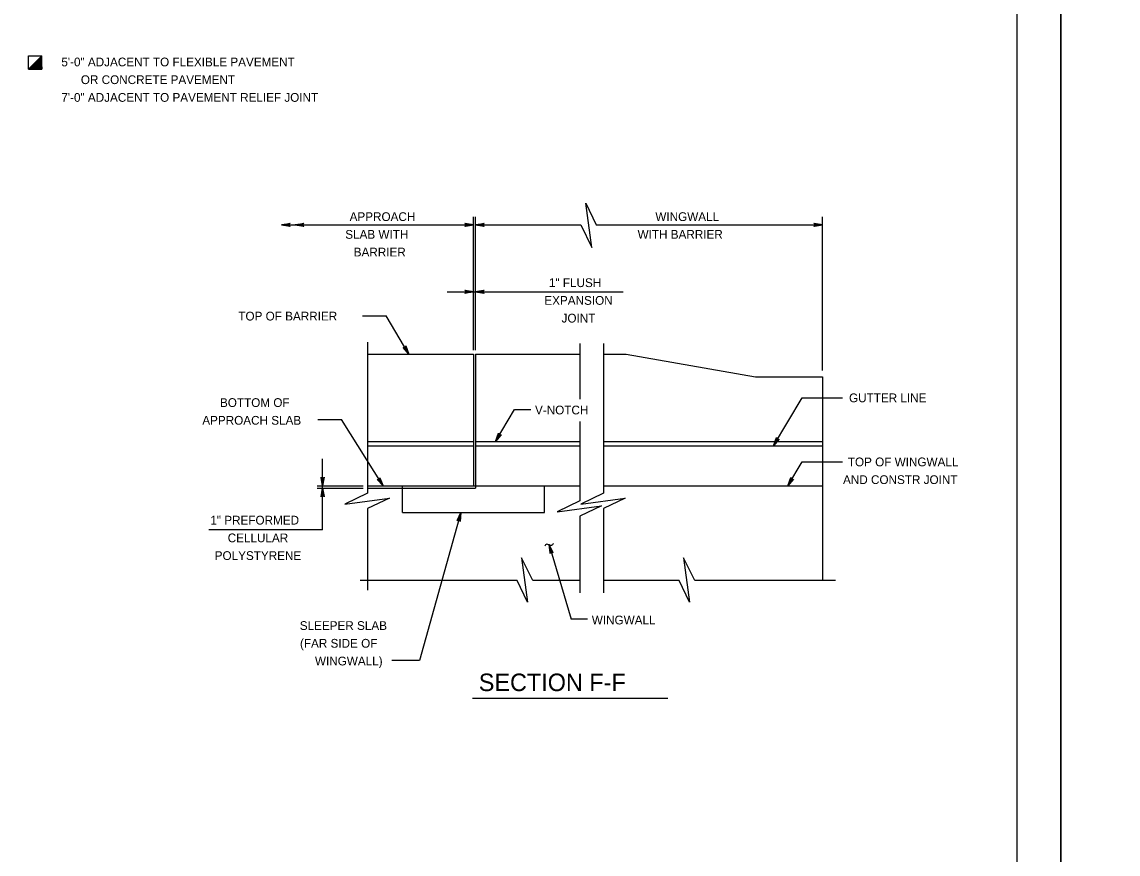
# Model space of a CAD drawing. Extents: x 636530 to 644067, y 294168 to 299122.
# Drawn here: x 641173.7 to 641549.3, y 298009.9 to 298294.9 of the extents above; entities that cross this region are included whole.
import ezdxf

# ---------------------------------------------------------------- set-up
doc = ezdxf.new("R2010")
doc.units = 0
doc.layers.add('1', color=7, linetype='Continuous')
doc.layers.add('PLT-BNDY', color=7, linetype='Continuous')

msp = doc.modelspace()

# ---------------------------------------------------------------- linework, layer by layer
at = {"layer": '1'}
for p, q in [((641514.78, 297747.48), (641514.78, 298311.48)), ((641176.02, 298283.35), (641180.59, 298283.35)), ((641176.02, 298278.78), (641176.02, 298283.35)), ((641180.59, 298283.35), (641176.02, 298278.78)), ((641180.59, 298283.29), (641176.08, 298278.78)), ((641180.59, 298283.22), (641176.15, 298278.78)), ((641180.59, 298283.16), (641176.21, 298278.78)), ((641180.59, 298283.09), (641176.27, 298278.78)), ((641180.59, 298283.03), (641176.34, 298278.78)), ((641180.59, 298282.96), (641176.4, 298278.78)), ((641180.59, 298282.9), (641176.47, 298278.78)), ((641180.59, 298282.83), (641176.53, 298278.78)), ((641180.59, 298282.77), (641176.6, 298278.78)), ((641180.59, 298282.7), (641176.66, 298278.78)), ((641180.59, 298282.64), (641176.73, 298278.78)), ((641180.59, 298282.58), (641176.79, 298278.78)), ((641180.59, 298282.51), (641176.86, 298278.78)), ((641180.59, 298278.78), (641180.59, 298283.35)), ((641176.02, 298278.78), (641180.59, 298278.78)), ((641180.59, 298282.45), (641176.92, 298278.78)), ((641180.59, 298282.38), (641176.99, 298278.78)), ((641180.59, 298282.32), (641177.05, 298278.78)), ((641180.59, 298282.25), (641177.11, 298278.78)), ((641180.59, 298282.19), (641177.18, 298278.78)), ((641180.59, 298282.12), (641177.24, 298278.78)), ((641180.59, 298282.06), (641177.31, 298278.78)), ((641180.59, 298281.99), (641177.37, 298278.78)), ((641180.59, 298281.93), (641177.44, 298278.78)), ((641180.59, 298281.86), (641177.5, 298278.78)), ((641180.59, 298281.8), (641177.57, 298278.78)), ((641180.59, 298281.73), (641177.63, 298278.78)), ((641180.59, 298281.67), (641177.7, 298278.78)), ((641180.59, 298281.61), (641177.76, 298278.78)), ((641180.59, 298281.54), (641177.83, 298278.78)), ((641180.59, 298281.48), (641177.89, 298278.78)), ((641180.59, 298281.41), (641177.96, 298278.78)), ((641180.59, 298281.35), (641178.02, 298278.78)), ((641180.59, 298281.28), (641178.08, 298278.78)), ((641180.59, 298281.22), (641178.15, 298278.78)), ((641180.59, 298281.15), (641178.21, 298278.78)), ((641180.59, 298281.09), (641178.28, 298278.78)), ((641180.59, 298281.02), (641178.34, 298278.78)), ((641180.59, 298280.96), (641178.41, 298278.78)), ((641180.59, 298280.89), (641178.47, 298278.78)), ((641180.59, 298280.83), (641178.54, 298278.78)), ((641180.59, 298280.76), (641178.6, 298278.78)), ((641180.59, 298280.7), (641178.67, 298278.78)), ((641180.59, 298280.64), (641178.73, 298278.78)), ((641180.59, 298280.57), (641178.8, 298278.78)), ((641180.59, 298280.51), (641178.86, 298278.78)), ((641180.59, 298280.44), (641178.93, 298278.78)), ((641180.59, 298280.38), (641178.99, 298278.78)), ((641180.59, 298280.31), (641179.05, 298278.78)), ((641180.59, 298280.25), (641179.12, 298278.78)), ((641180.59, 298280.18), (641179.18, 298278.78)), ((641180.59, 298280.12), (641179.25, 298278.78)), ((641180.59, 298280.05), (641179.31, 298278.78)), ((641180.59, 298279.99), (641179.38, 298278.78)), ((641180.59, 298279.92), (641179.44, 298278.78)), ((641180.59, 298279.86), (641179.51, 298278.78)), ((641180.59, 298279.79), (641179.57, 298278.78)), ((641180.59, 298279.73), (641179.64, 298278.78)), ((641180.59, 298279.67), (641179.7, 298278.78)), ((641180.59, 298279.6), (641179.77, 298278.78)), ((641180.59, 298279.54), (641179.83, 298278.78)), ((641180.59, 298279.47), (641179.9, 298278.78)), ((641180.59, 298279.41), (641179.96, 298278.78)), ((641180.59, 298279.34), (641180.02, 298278.78)), ((641180.59, 298279.28), (641180.09, 298278.78)), ((641180.59, 298279.21), (641180.15, 298278.78)), ((641180.59, 298279.15), (641180.22, 298278.78)), ((641180.59, 298279.08), (641180.28, 298278.78)), ((641180.59, 298279.02), (641180.35, 298278.78)), ((641180.59, 298278.95), (641180.41, 298278.78)), ((641180.59, 298278.89), (641180.48, 298278.78)), ((641180.59, 298278.83), (641180.54, 298278.78)), ((641328.42, 298182.46), (641328.42, 298228.14)), ((641329.18, 298182.46), (641329.18, 298228.14)), ((641448.07, 298175.57), (641448.07, 298228.14)), ((641262.62, 298225.41), (641328.42, 298225.41)), ((641329.18, 298225.41), (641365.23, 298225.41)), ((641370.5, 298225.41), (641448.07, 298225.41)), ((641319.41, 298202.49), (641379.71, 298202.49)), ((641290.47, 298194.26), (641298.55, 298194.26)), ((641306.35, 298181.16), (641298.55, 298194.26)), ((641292.19, 298185.25), (641292.19, 298133.54)), ((641292.19, 298181.16), (641328.42, 298181.16)), ((641328.42, 298181.16), (641328.42, 298136.01)), ((641329.18, 298181.16), (641329.18, 298135.25)), ((641329.18, 298181.16), (641364.86, 298181.16)), ((641364.86, 298184.78), (641364.86, 298165.73)), ((641372.96, 298184.78), (641372.96, 298133.55)), ((641372.96, 298181.16), (641380.75, 298181.16)), ((641380.75, 298181.16), (641425.05, 298173.35)), ((641425.05, 298173.35), (641448.07, 298173.35)), ((641448.07, 298173.35), (641448.07, 298103.62)), ((641431.25, 298149.73), (641441.06, 298166.2)), ((641441.06, 298166.2), (641454.9, 298166.2)), ((641275.11, 298158.81), (641283.18, 298158.81)), ((641297.51, 298136.01), (641283.18, 298158.81)), ((641336.02, 298151.26), (641342.53, 298162.17)), ((641342.53, 298162.17), (641348.13, 298162.17)), ((641364.86, 298158.07), (641364.86, 298130.92)), ((641292.19, 298151.26), (641328.42, 298151.26)), ((641329.18, 298151.26), (641364.86, 298151.26)), ((641372.96, 298151.26), (641448.07, 298151.26)), ((641292.19, 298149.73), (641328.42, 298149.73)), ((641329.18, 298149.73), (641364.86, 298149.73)), ((641372.96, 298149.73), (641448.07, 298149.73)), ((641276.77, 298120.95), (641276.77, 298145.3)), ((641436.12, 298136.01), (641441.06, 298144.3)), ((641441.06, 298144.3), (641454.9, 298144.3)), ((641274.83, 298136.01), (641290.6, 298136.01)), ((641292.19, 298136.01), (641364.86, 298136.01)), ((641304.09, 298126.86), (641304.09, 298136.01)), ((641352.75, 298126.86), (641352.75, 298136.01)), ((641372.96, 298136.01), (641448.07, 298136.01)), ((641274.83, 298135.25), (641290.6, 298135.25)), ((641292.19, 298135.25), (641329.18, 298135.25)), ((641292.19, 298128.27), (641292.19, 298100.29)), ((641304.09, 298126.86), (641352.75, 298126.86)), ((641324.17, 298126.86), (641309.97, 298076.21)), ((641364.86, 298125.65), (641364.86, 298099.38)), ((641372.96, 298128.27), (641372.96, 298099.38)), ((641276.77, 298120.95), (641237.75, 298120.95)), ((641354.35, 298115.83), (641361.98, 298090.43)), ((641343.46, 298103.62), (641289.58, 298103.62)), ((641364.86, 298103.62), (641348.74, 298103.62)), ((641398.97, 298103.62), (641372.96, 298103.62)), ((641452.55, 298103.62), (641404.25, 298103.62)), ((641367.47, 298090.43), (641361.98, 298090.43)), ((641309.97, 298076.21), (641300.51, 298076.21)), ((641328.12, 298063.34), (641395.02, 298063.34))]:
    msp.add_line(p, q, dxfattribs=at)
for points in [[(641365.23, 298225.41), (641369.03, 298217.63), (641366.96, 298232.85), (641370.5, 298225.41)], [(641262.62, 298225.41), (641265.6, 298225.97), (641265.49, 298225.89), (641265.38, 298225.81), (641265.32, 298225.71), (641265.26, 298225.61), (641265.24, 298225.51), (641265.22, 298225.41), (641265.24, 298225.31), (641265.26, 298225.21), (641265.32, 298225.11), (641265.38, 298225.01), (641265.49, 298224.93), (641265.6, 298224.85), (641262.62, 298225.41), (641265.49, 298224.93), (641265.38, 298225.01), (641262.62, 298225.41), (641265.32, 298225.11), (641265.26, 298225.21), (641262.62, 298225.41), (641265.24, 298225.31), (641265.22, 298225.41), (641262.62, 298225.41), (641265.24, 298225.51), (641265.26, 298225.61), (641262.62, 298225.41), (641265.32, 298225.71), (641265.38, 298225.81), (641262.62, 298225.41), (641265.49, 298225.89)], [(641267.3, 298225.41), (641270.29, 298225.97), (641270.17, 298225.89), (641270.06, 298225.81), (641270, 298225.71), (641269.94, 298225.61), (641269.92, 298225.51), (641269.9, 298225.41), (641269.92, 298225.31), (641269.94, 298225.21), (641270, 298225.11), (641270.06, 298225.01), (641270.17, 298224.93), (641270.29, 298224.85), (641267.3, 298225.41), (641270.17, 298224.93), (641270.06, 298225.01), (641267.3, 298225.41), (641270, 298225.11), (641269.94, 298225.21), (641267.3, 298225.41), (641269.92, 298225.31), (641269.9, 298225.41), (641267.3, 298225.41), (641269.92, 298225.51), (641269.94, 298225.61), (641267.3, 298225.41), (641270, 298225.71), (641270.06, 298225.81), (641267.3, 298225.41), (641270.17, 298225.89)], [(641328.42, 298225.41), (641325.44, 298224.85), (641325.55, 298224.93), (641325.67, 298225.01), (641325.73, 298225.11), (641325.78, 298225.21), (641325.8, 298225.31), (641325.82, 298225.41), (641325.8, 298225.51), (641325.78, 298225.61), (641325.73, 298225.71), (641325.67, 298225.81), (641325.55, 298225.89), (641325.44, 298225.97), (641328.42, 298225.41), (641325.55, 298225.89), (641325.67, 298225.81), (641328.42, 298225.41), (641325.73, 298225.71), (641325.78, 298225.61), (641328.42, 298225.41), (641325.8, 298225.51), (641325.82, 298225.41), (641328.42, 298225.41), (641325.8, 298225.31), (641325.78, 298225.21), (641328.42, 298225.41), (641325.73, 298225.11), (641325.67, 298225.01), (641328.42, 298225.41), (641325.55, 298224.93)], [(641329.18, 298225.41), (641332.16, 298225.97), (641332.05, 298225.89), (641331.93, 298225.81), (641331.88, 298225.71), (641331.82, 298225.61), (641331.8, 298225.51), (641331.78, 298225.41), (641331.8, 298225.31), (641331.82, 298225.21), (641331.88, 298225.11), (641331.93, 298225.01), (641332.05, 298224.93), (641332.16, 298224.85), (641329.18, 298225.41), (641332.05, 298224.93), (641331.93, 298225.01), (641329.18, 298225.41), (641331.88, 298225.11), (641331.82, 298225.21), (641329.18, 298225.41), (641331.8, 298225.31), (641331.78, 298225.41), (641329.18, 298225.41), (641331.8, 298225.51), (641331.82, 298225.61), (641329.18, 298225.41), (641331.88, 298225.71), (641331.93, 298225.81), (641329.18, 298225.41), (641332.05, 298225.89)], [(641448.07, 298225.41), (641445.09, 298224.85), (641445.2, 298224.93), (641445.32, 298225.01), (641445.38, 298225.11), (641445.44, 298225.21), (641445.45, 298225.31), (641445.47, 298225.41), (641445.45, 298225.51), (641445.44, 298225.61), (641445.38, 298225.71), (641445.32, 298225.81), (641445.2, 298225.89), (641445.09, 298225.97), (641448.07, 298225.41), (641445.2, 298225.89), (641445.32, 298225.81), (641448.07, 298225.41), (641445.38, 298225.71), (641445.44, 298225.61), (641448.07, 298225.41), (641445.45, 298225.51), (641445.47, 298225.41), (641448.07, 298225.41), (641445.45, 298225.31), (641445.44, 298225.21), (641448.07, 298225.41), (641445.38, 298225.11), (641445.32, 298225.01), (641448.07, 298225.41), (641445.2, 298224.93)], [(641328.42, 298202.49), (641325.44, 298201.93), (641325.55, 298202.01), (641325.67, 298202.09), (641325.73, 298202.19), (641325.78, 298202.29), (641325.8, 298202.39), (641325.82, 298202.49), (641325.8, 298202.59), (641325.78, 298202.69), (641325.73, 298202.79), (641325.67, 298202.89), (641325.55, 298202.97), (641325.44, 298203.05), (641328.42, 298202.49), (641325.55, 298202.97), (641325.67, 298202.89), (641328.42, 298202.49), (641325.73, 298202.79), (641325.78, 298202.69), (641328.42, 298202.49), (641325.8, 298202.59), (641325.82, 298202.49), (641328.42, 298202.49), (641325.8, 298202.39), (641325.78, 298202.29), (641328.42, 298202.49), (641325.73, 298202.19), (641325.67, 298202.09), (641328.42, 298202.49), (641325.55, 298202.01)], [(641329.18, 298202.49), (641332.16, 298203.05), (641332.05, 298202.97), (641331.93, 298202.89), (641331.88, 298202.79), (641331.82, 298202.69), (641331.8, 298202.59), (641331.78, 298202.49), (641331.8, 298202.39), (641331.82, 298202.29), (641331.88, 298202.19), (641331.93, 298202.09), (641332.05, 298202.01), (641332.16, 298201.93), (641329.18, 298202.49), (641332.05, 298202.01), (641331.93, 298202.09), (641329.18, 298202.49), (641331.88, 298202.19), (641331.82, 298202.29), (641329.18, 298202.49), (641331.8, 298202.39), (641331.78, 298202.49), (641329.18, 298202.49), (641331.8, 298202.59), (641331.82, 298202.69), (641329.18, 298202.49), (641331.88, 298202.79), (641331.93, 298202.89), (641329.18, 298202.49), (641332.05, 298202.97)], [(641306.35, 298181.16), (641304.35, 298183.44), (641304.47, 298183.38), (641304.6, 298183.32), (641304.72, 298183.32), (641304.83, 298183.32), (641304.93, 298183.36), (641305.02, 298183.4), (641305.1, 298183.46), (641305.18, 298183.53), (641305.23, 298183.63), (641305.29, 298183.73), (641305.3, 298183.87), (641305.31, 298184.01), (641306.35, 298181.16), (641305.3, 298183.87), (641305.29, 298183.73), (641306.35, 298181.16), (641305.23, 298183.63), (641305.18, 298183.53), (641306.35, 298181.16), (641305.1, 298183.46), (641305.02, 298183.4), (641306.35, 298181.16), (641304.93, 298183.36), (641304.83, 298183.32), (641306.35, 298181.16), (641304.72, 298183.32), (641304.6, 298183.32), (641306.35, 298181.16), (641304.47, 298183.38)], [(641336.02, 298151.26), (641337.07, 298154.1), (641337.08, 298153.96), (641337.09, 298153.83), (641337.15, 298153.72), (641337.2, 298153.62), (641337.28, 298153.56), (641337.36, 298153.49), (641337.45, 298153.45), (641337.55, 298153.42), (641337.66, 298153.42), (641337.78, 298153.42), (641337.9, 298153.47), (641338.03, 298153.53), (641336.02, 298151.26), (641337.9, 298153.47), (641337.78, 298153.42), (641336.02, 298151.26), (641337.66, 298153.42), (641337.55, 298153.42), (641336.02, 298151.26), (641337.45, 298153.45), (641337.36, 298153.49), (641336.02, 298151.26), (641337.28, 298153.56), (641337.2, 298153.62), (641336.02, 298151.26), (641337.15, 298153.72), (641337.09, 298153.83), (641336.02, 298151.26), (641337.08, 298153.96)], [(641431.25, 298149.73), (641432.29, 298152.58), (641432.3, 298152.44), (641432.31, 298152.3), (641432.37, 298152.2), (641432.42, 298152.1), (641432.5, 298152.03), (641432.58, 298151.96), (641432.67, 298151.93), (641432.77, 298151.89), (641432.88, 298151.89), (641433, 298151.89), (641433.13, 298151.95), (641433.25, 298152.01), (641431.25, 298149.73), (641433.13, 298151.95), (641433, 298151.89), (641431.25, 298149.73), (641432.88, 298151.89), (641432.77, 298151.89), (641431.25, 298149.73), (641432.67, 298151.93), (641432.58, 298151.96), (641431.25, 298149.73), (641432.5, 298152.03), (641432.42, 298152.1), (641431.25, 298149.73), (641432.37, 298152.2), (641432.31, 298152.3), (641431.25, 298149.73), (641432.3, 298152.44)], [(641276.77, 298136.01), (641276.22, 298138.99), (641276.29, 298138.87), (641276.37, 298138.76), (641276.47, 298138.7), (641276.57, 298138.64), (641276.67, 298138.62), (641276.77, 298138.61), (641276.87, 298138.62), (641276.97, 298138.64), (641277.07, 298138.7), (641277.17, 298138.76), (641277.25, 298138.87), (641277.33, 298138.99), (641276.77, 298136.01), (641277.25, 298138.87), (641277.17, 298138.76), (641276.77, 298136.01), (641277.07, 298138.7), (641276.97, 298138.64), (641276.77, 298136.01), (641276.87, 298138.62), (641276.77, 298138.61), (641276.77, 298136.01), (641276.67, 298138.62), (641276.57, 298138.64), (641276.77, 298136.01), (641276.47, 298138.7), (641276.37, 298138.76), (641276.77, 298136.01), (641276.29, 298138.87)], [(641297.51, 298136.01), (641295.45, 298138.23), (641295.58, 298138.18), (641295.71, 298138.12), (641295.83, 298138.13), (641295.94, 298138.13), (641296.04, 298138.17), (641296.13, 298138.21), (641296.21, 298138.28), (641296.28, 298138.34), (641296.33, 298138.45), (641296.39, 298138.55), (641296.39, 298138.69), (641296.4, 298138.83), (641297.51, 298136.01), (641296.39, 298138.69), (641296.39, 298138.55), (641297.51, 298136.01), (641296.33, 298138.45), (641296.28, 298138.34), (641297.51, 298136.01), (641296.21, 298138.28), (641296.13, 298138.21), (641297.51, 298136.01), (641296.04, 298138.17), (641295.94, 298138.13), (641297.51, 298136.01), (641295.83, 298138.13), (641295.71, 298138.12), (641297.51, 298136.01), (641295.58, 298138.18)], [(641436.12, 298136.01), (641437.17, 298138.86), (641437.17, 298138.72), (641437.18, 298138.58), (641437.24, 298138.47), (641437.3, 298138.37), (641437.37, 298138.31), (641437.45, 298138.24), (641437.54, 298138.2), (641437.64, 298138.17), (641437.76, 298138.17), (641437.87, 298138.17), (641438, 298138.22), (641438.13, 298138.28), (641436.12, 298136.01), (641438, 298138.22), (641437.87, 298138.17), (641436.12, 298136.01), (641437.76, 298138.17), (641437.64, 298138.17), (641436.12, 298136.01), (641437.54, 298138.2), (641437.45, 298138.24), (641436.12, 298136.01), (641437.37, 298138.31), (641437.3, 298138.37), (641436.12, 298136.01), (641437.24, 298138.47), (641437.18, 298138.58), (641436.12, 298136.01), (641437.17, 298138.72)], [(641276.77, 298135.25), (641277.33, 298132.26), (641277.25, 298132.38), (641277.17, 298132.49), (641277.07, 298132.55), (641276.97, 298132.61), (641276.87, 298132.63), (641276.77, 298132.65), (641276.67, 298132.63), (641276.57, 298132.61), (641276.47, 298132.55), (641276.37, 298132.49), (641276.29, 298132.38), (641276.22, 298132.26), (641276.77, 298135.25), (641276.29, 298132.38), (641276.37, 298132.49), (641276.77, 298135.25), (641276.47, 298132.55), (641276.57, 298132.61), (641276.77, 298135.25), (641276.67, 298132.63), (641276.77, 298132.65), (641276.77, 298135.25), (641276.87, 298132.63), (641276.97, 298132.61), (641276.77, 298135.25), (641277.07, 298132.55), (641277.17, 298132.49), (641276.77, 298135.25), (641277.25, 298132.38)], [(641292.19, 298133.54), (641284.41, 298129.74), (641299.63, 298131.81), (641292.19, 298128.27)], [(641372.96, 298133.55), (641365.19, 298129.74), (641380.41, 298131.81), (641372.96, 298128.27)], [(641364.86, 298130.92), (641357.08, 298127.12), (641372.31, 298129.19), (641364.86, 298125.65)], [(641324.17, 298126.86), (641323.91, 298123.84), (641323.86, 298123.97), (641323.81, 298124.1), (641323.73, 298124.19), (641323.65, 298124.27), (641323.56, 298124.32), (641323.47, 298124.36), (641323.37, 298124.37), (641323.27, 298124.38), (641323.16, 298124.35), (641323.04, 298124.32), (641322.94, 298124.23), (641322.83, 298124.14), (641324.17, 298126.86), (641322.94, 298124.23), (641323.04, 298124.32), (641324.17, 298126.86), (641323.16, 298124.35), (641323.27, 298124.38), (641324.17, 298126.86), (641323.37, 298124.37), (641323.47, 298124.36), (641324.17, 298126.86), (641323.56, 298124.32), (641323.65, 298124.27), (641324.17, 298126.86), (641323.73, 298124.19), (641323.81, 298124.1), (641324.17, 298126.86), (641323.86, 298123.97)], [(641354.35, 298115.83), (641354.67, 298112.82), (641354.71, 298112.95), (641354.76, 298113.08), (641354.83, 298113.17), (641354.91, 298113.25), (641355, 298113.3), (641355.09, 298113.34), (641355.2, 298113.36), (641355.3, 298113.37), (641355.41, 298113.34), (641355.52, 298113.31), (641355.63, 298113.22), (641355.74, 298113.14), (641354.35, 298115.83), (641355.63, 298113.22), (641355.52, 298113.31), (641354.35, 298115.83), (641355.41, 298113.34), (641355.3, 298113.37), (641354.35, 298115.83), (641355.2, 298113.36), (641355.09, 298113.34), (641354.35, 298115.83), (641355, 298113.3), (641354.91, 298113.25), (641354.35, 298115.83), (641354.83, 298113.17), (641354.76, 298113.08), (641354.35, 298115.83), (641354.71, 298112.95)], [(641348.74, 298103.62), (641344.93, 298111.4), (641347, 298096.17), (641343.46, 298103.62)], [(641404.25, 298103.62), (641400.44, 298111.4), (641402.51, 298096.17), (641398.97, 298103.62)]]:
    msp.add_lwpolyline(points, dxfattribs=at)
msp.add_spline([(641355.83, 298116.31), (641355.14, 298115.62), (641353.55, 298116.05), (641352.85, 298115.41)], degree=3, dxfattribs=at)
at = {"layer": 'PLT-BNDY'}
for points in [[(640688.78, 298326.48), (641529.78, 298326.48), (641529.78, 297732.48), (640688.78, 297732.48)], [(641529.78, 298326.48), (642370.78, 298326.48), (642370.78, 297732.48), (641529.78, 297732.48)]]:
    msp.add_lwpolyline(points, close=True, dxfattribs=at)

# ---------------------------------------------------------------- texts
at = {"layer": '1'}
for s, height, p in [('5\'-0" ADJACENT TO FLEXIBLE PAVEMENT', 3, (641187.22, 298279.7)), ('      OR CONCRETE PAVEMENT', 3, (641187.22, 298273.63)), ('7\'-0" ADJACENT TO PAVEMENT RELIEF JOINT', 3, (641187.22, 298267.56)), ('APPROACH', 3, (641286.01, 298226.73)), ('WINGWALL', 3, (641390.78, 298226.73)), ('SLAB WITH', 3, (641284.51, 298220.66)), ('WITH BARRIER', 3, (641384.69, 298220.66)), ('BARRIER', 3, (641287.42, 298214.59)), ('1" FLUSH', 3, (641354.31, 298204.11)), ('EXPANSION', 3, (641352.74, 298198.04)), ('TOP OF BARRIER', 3, (641247.87, 298192.67)), ('JOINT', 3, (641358.64, 298191.97)), ('BOTTOM OF', 3, (641241.59, 298163.05)), ('GUTTER LINE', 3, (641457.15, 298164.67)), ('V-NOTCH', 3, (641349.54, 298160.51)), ('APPROACH SLAB', 3, (641235.52, 298156.98)), ('TOP OF WINGWALL', 3, (641456.74, 298142.73)), ('AND CONSTR JOINT', 3, (641455.09, 298136.66)), ('1" PREFORMED', 3, (641238.28, 298122.79)), ('CELLULAR', 3, (641244.23, 298116.72)), ('POLYSTYRENE', 3, (641239.78, 298110.65)), ('WINGWALL', 3, (641369, 298088.59)), ('SLEEPER SLAB', 3, (641268.93, 298086.69)), ('(FAR SIDE OF', 3, (641269, 298080.62)), ('WINGWALL)', 3, (641274.13, 298074.55)), ('SECTION F-F', 6, (641330.27, 298065.75))]:
    msp.add_text(s, height=height, dxfattribs=at).set_placement(p)

doc.saveas('drawing.dxf')
